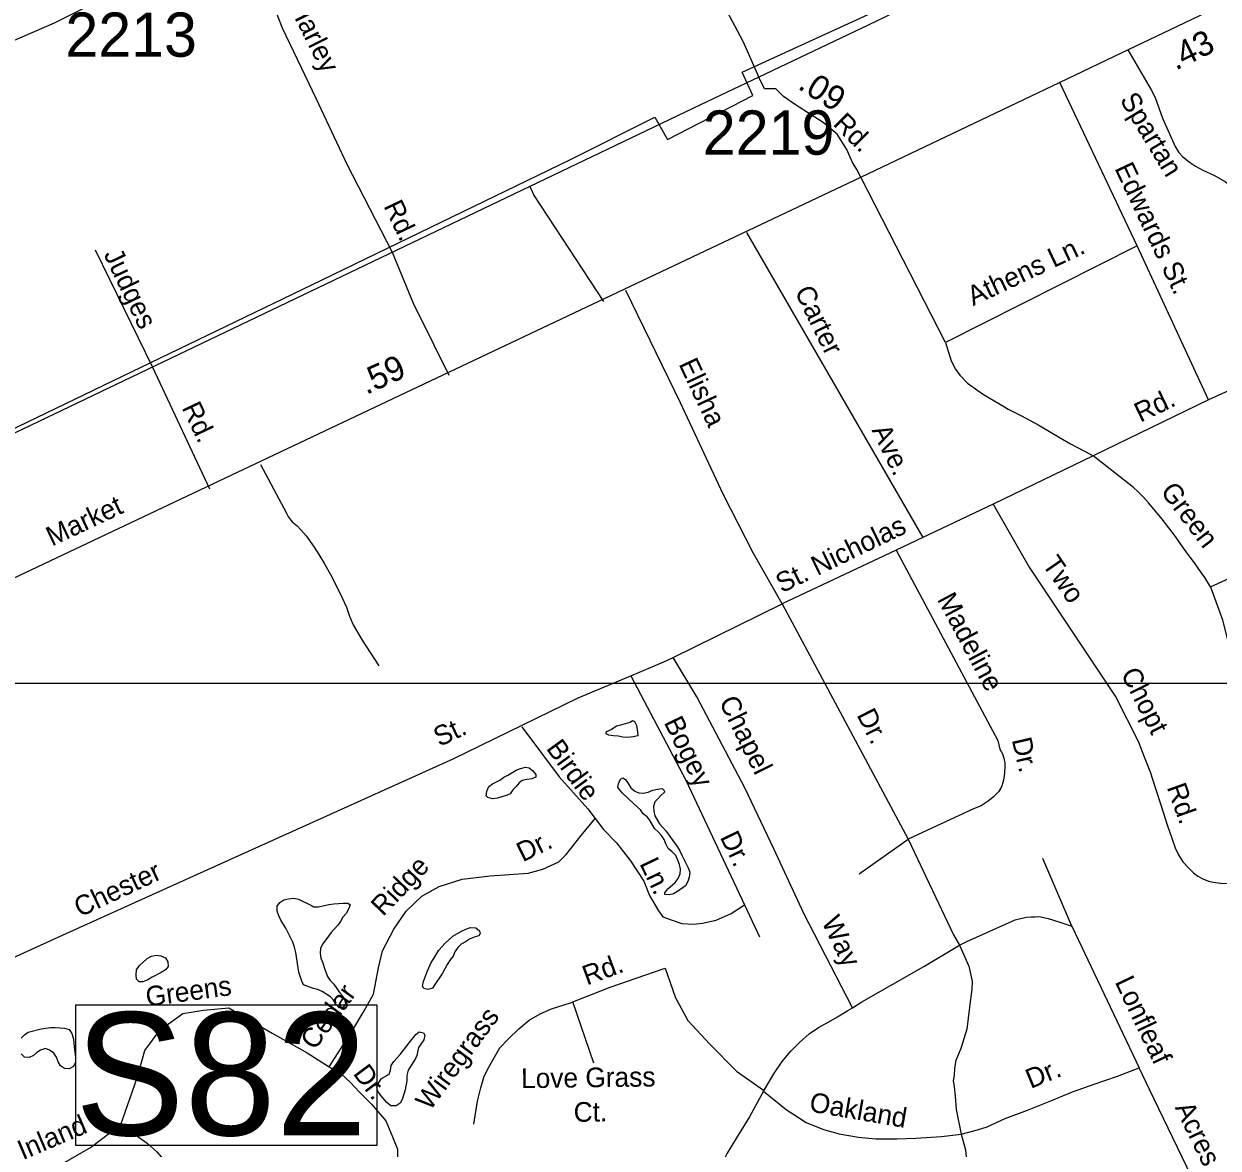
# Model space of a CAD drawing. Extents: x 1945482 to 2853149, y 66427 to 1015778.
# Drawn here: x 2346287 to 2350274, y 182642 to 186396 of the extents above; entities that cross this region are included whole.
import ezdxf

# ---------------------------------------------------------------- set-up
doc = ezdxf.new("R2010")
doc.units = 0
for name, color, linetype in [('Old_Level_10', 7, 'Continuous'), ('Old_Level_11', 7, 'Continuous'), ('Old_Level_17', 7, 'Continuous'), ('Old_Level_28', 7, 'Continuous'), ('Old_Level_31', 7, 'Continuous'), ('Old_Level_32', 7, 'Continuous'), ('Old_Level_35', 7, 'Continuous'), ('Old_Level_44', 7, 'Continuous'), ('Old_Level_48', 7, 'Continuous'), ('Old_Level_49', 7, 'Continuous'), ('Old_Level_6', 7, 'Continuous'), ('Old_Level_60', 7, 'Continuous'), ('Old_Level_63', 7, 'Continuous'), ('Old_Level_8', 7, 'Continuous')]:
    doc.layers.add(name, color=color, linetype=linetype)

msp = doc.modelspace()

# ---------------------------------------------------------------- linework, layer by layer
at = {"layer": 'Old_Level_28'}
for points in [[(2349081.4, 185884.1), (2349744.9, 186200.4), (2349977, 186311.3), (2350349.2, 186489), (2351150, 186876.6)], [(2346249.9, 184543.6), (2349081.4, 185884.1)]]:
    msp.add_lwpolyline(points, dxfattribs=at)
at = {"layer": 'Old_Level_31'}
msp.add_lwpolyline([(2346460.4, 183120.3), (2347464.6, 183120.3), (2347464.6, 182650.7), (2346460.4, 182650.7)], close=True, dxfattribs=at)
at = {"layer": 'Old_Level_32'}
for points in [[(2348740.7, 186218.3), (2348735.8, 186228.9), (2348688.7, 186336.5), (2348635, 186437.3), (2348561.1, 186602.1), (2348408.1, 186898.1)], [(2345911.9, 186175.2), (2346076.5, 186257.6), (2346247.9, 186338.3), (2346389, 186398.8), (2346560.4, 186486.2), (2346772.1, 186580.4), (2347004.8, 186683.9)], [(2349081.4, 185884.1), (2349067.8, 185909), (2349052.6, 185935.5), (2349034.6, 185976.8), (2349002.4, 186027.9), (2348955.1, 186066.8), (2348915.3, 186092.4), (2348863.2, 186125.5), (2348823.4, 186153), (2348796.9, 186178.6), (2348759.3, 186178.4), (2348740.7, 186218.3)]]:
    msp.add_lwpolyline(points, dxfattribs=at)
at = {"layer": 'Old_Level_35'}
for p, q in [((2350003.3, 185654.9), (2349745.1, 186200.5)), ((2349363.8, 185331.4), (2349081.4, 185884.1)), ((2350003.3, 185654.9), (2349363.8, 185331.4)), ((2350241.8, 185140.2), (2350003.3, 185654.9)), ((2350617.2, 185309.1), (2350241.8, 185140.2)), ((2350241.8, 185140.2), (2349857, 184952.9)), ((2349857, 184952.9), (2349523.3, 184791.6)), ((2349523.3, 184791.6), (2349288.3, 184680.7)), ((2349288.3, 184680.7), (2349199.3, 184638.6)), ((2349199.3, 184638.6), (2348818.2, 184459.5)), ((2350248.5, 184516.2), (2350500.1, 184630.2)), ((2348818.2, 184459.5), (2349239.4, 183673.8)), ((2349075.9, 183557.2), (2349239.4, 183673.8)), ((2349785.2, 183383.3), (2349688.3, 183609.4))]:
    msp.add_line(p, q, dxfattribs=at)
for points in [[(2347028.9, 186690.7), (2347148.5, 186382.2), (2347261.1, 186148.1), (2347365.1, 185927), (2347516.4, 185633)], [(2349973.1, 186309.4), (2350050.7, 186175), (2350063.7, 186149.5), (2350088.4, 186080.5), (2350130.2, 185986.1), (2350143, 185966.6), (2350155.5, 185953.1), (2350178.3, 185934), (2350198.8, 185920.8), (2350223.3, 185907.7), (2350262.1, 185889.3), (2350298.9, 185868.7), (2350321.6, 185851.6), (2350344.4, 185830.5), (2350359, 185815.1), (2350380.2, 185785.9), (2350403.7, 185748.8), (2350479.5, 185601.8), (2350617.2, 185309.1)], [(2348223.4, 185469), (2347989.7, 185825.1), (2347981, 185842.8), (2347976.1, 185853.1)], [(2348699, 185699.5), (2349288.3, 184680.7)], [(2346524.8, 185641.3), (2346715.9, 185249.8)], [(2347516.4, 185633), (2347586, 185463.1), (2347655.3, 185324.4), (2347705.7, 185223.1)], [(2348818.2, 184459.5), (2348721.4, 184629.7), (2348621.6, 184825.8), (2348479.5, 185130.3), (2348296.6, 185505.3)], [(2349363.8, 185331.4), (2349382.3, 185270.1), (2349397.4, 185242.7), (2349412.1, 185223.3), (2349437.2, 185196.3), (2349490.8, 185158.4), (2349560.4, 185117.1), (2349572.7, 185109.6), (2349617.6, 185087.4), (2349674.9, 185055.7), (2349722, 185027.5), (2349754.8, 185008.8), (2349781.4, 184993.9), (2349830.4, 184967.8), (2349857, 184952.9)], [(2346715.9, 185249.8), (2346906, 184842.9)], [(2350248.5, 184516.2), (2350229.3, 184547.5), (2350208, 184578.6), (2350195.3, 184596.1), (2350180.5, 184615.5), (2350167.8, 184633.1), (2350150.9, 184656.4), (2350131.8, 184683.6), (2350087.5, 184741.9), (2350060.2, 184774.8), (2350041.3, 184796.1), (2350024.6, 184815.4), (2350005.8, 184834.7), (2349991.2, 184848.1), (2349857, 184952.9)], [(2347077.1, 184924.6), (2347163.6, 184762), (2347170.1, 184748.2), (2347182.8, 184732.7), (2347199.3, 184719.4), (2347211.8, 184705.9), (2347228.6, 184686.5), (2347254, 184651.5), (2347271.1, 184624.2), (2347290.3, 184592.9), (2347309.7, 184559.7), (2347322.7, 184534.2), (2347348.9, 184479.2), (2347364.1, 184447.8), (2347373.3, 184418.2), (2347386.5, 184388.7), (2347416.5, 184337.8), (2347471.9, 184252)], [(2349523.3, 184791.6), (2349643.7, 184582.2), (2349932.5, 184147.5), (2350006.6, 184000.3), (2350026.7, 183948.9), (2350046.7, 183897.8), (2350065, 183842.4), (2350083.4, 183785), (2350103.9, 183721.9), (2350119.5, 183676.5), (2350130.9, 183644.8), (2350141.7, 183621.3), (2350156.8, 183597.9), (2350173.6, 183578.6), (2350192.4, 183561.3), (2350206.6, 183550), (2350223, 183540.5), (2350241.4, 183533.3), (2350257.6, 183530), (2350281.7, 183526.7), (2350305.7, 183525.7), (2350333.5, 183528.8), (2350403.3, 183537.8)], [(2349199.3, 184638.6), (2349538.8, 184002.8), (2349545.5, 183973.8), (2349554.3, 183958.4), (2349558.8, 183944.4), (2349561.4, 183928.5), (2349561.9, 183916.7), (2349560.8, 183894.3), (2349557.8, 183870.2), (2349552.3, 183852), (2349548.7, 183843.9), (2349541.3, 183831.8), (2349533.4, 183823.3), (2349523.9, 183815.1), (2349516.3, 183808.5), (2349502.6, 183798.1), (2349483.1, 183785.2), (2349457.6, 183774.4), (2349239.4, 183673.8)], [(2350248.5, 184516.2), (2350288.9, 184405.8), (2350317.5, 184288.9), (2350353.5, 184089), (2350378.7, 183803), (2350403.3, 183537.8)], [(2348454.3, 184280.3), (2348818.2, 184459.5)], [(2348313.3, 184219.1), (2348423.8, 184265.3), (2348454.3, 184280.3)], [(2349052.9, 183110.2), (2348890.7, 183425.3), (2348790.5, 183641.4), (2348693.5, 183845), (2348533.9, 184148.8), (2348454.3, 184280.3)], [(2345879.7, 183109.1), (2346428.1, 183358), (2346865.8, 183556.2), (2347720.3, 183942), (2348137.2, 184145.4), (2348313.3, 184219.1)], [(2348313.3, 184219.1), (2348497.1, 183870.7), (2348693, 183453.9)], [(2347949, 184048.1), (2348074.2, 183881.7), (2348169.5, 183775), (2348194.3, 183742.3)], [(2347305.5, 182913.8), (2347381.5, 183030.9), (2347422.6, 183100.1), (2347454.4, 183156.3), (2347471.2, 183244.2), (2347484.3, 183300.3), (2347521.7, 183373.3), (2347562.8, 183433.1), (2347615.1, 183483.6), (2347673.1, 183515.4), (2347749.7, 183539.7), (2347843.2, 183551), (2347970.3, 183560.3), (2348018.9, 183573.4), (2348073.1, 183597.7), (2348097.4, 183622), (2348147.9, 183685.6), (2348194.3, 183742.3)], [(2348194.3, 183742.3), (2348221.9, 183705.8), (2348264.9, 183660.9), (2348311.6, 183601.1), (2348356.5, 183533.7), (2348375.1, 183485.1), (2348405.1, 183434.6), (2348420, 183414), (2348448.1, 183404.7), (2348483.6, 183391.6), (2348522.8, 183389.7), (2348552.7, 183393.5), (2348597.6, 183402.8), (2348648.1, 183425.3), (2348693, 183453.9)], [(2349239.4, 183673.8), (2349390.2, 183353.6), (2349410.8, 183319.2)], [(2348693, 183453.9), (2348742.8, 183347.7)], [(2349410.8, 183319.2), (2349435.1, 183331.4), (2349596.3, 183403.7), (2349613.9, 183408.4), (2349623.9, 183410.7), (2349633.7, 183413.1), (2349649.8, 183413.7), (2349661.9, 183414.2), (2349675.6, 183414.8), (2349691.9, 183411.5), (2349706.1, 183408.1), (2349724.4, 183402.9), (2349742.6, 183397.4), (2349785.2, 183383.3), (2350010.2, 182910)], [(2349052.9, 183110.2), (2349084.2, 183129.9), (2349291.4, 183248.1), (2349410.8, 183319.2)], [(2349410.8, 183319.2), (2349441.6, 183249.1), (2349453.2, 183199.7), (2349452.2, 183172.5), (2349444.5, 183112.4), (2349434.8, 183038.8), (2349415.4, 182974.8), (2349398, 182934.1), (2349394.1, 182908.9), (2349392.8, 182884.6), (2349389.9, 182867.2), (2349392.8, 182847), (2349395.7, 182815.3), (2349399.9, 182771.3), (2349415.9, 182688.3)], [(2348119.2, 183130.2), (2348244.1, 183179.4), (2348360.1, 183219.3), (2348427.5, 183242.4)], [(2348427.5, 183242.4), (2348462.2, 183143.9), (2348466.4, 183136.2), (2348503, 183068.2), (2348533, 183035.7)], [(2346610.7, 182720.6), (2346665.2, 182877), (2346690.6, 182967.9), (2346741.5, 183037), (2346817.9, 183091.6), (2346886.9, 183102.5), (2346970.5, 183109.8)], [(2346970.5, 183109.8), (2347115.9, 183025.4), (2347232.3, 182959.9), (2347305.5, 182913.8)], [(2347788.9, 182722.1), (2347801.6, 182798.3), (2347812.4, 182843.7), (2347823.3, 182881.8), (2347839.6, 182912.6), (2347857.8, 182945.3), (2347875.9, 182976.2), (2347903.1, 183005.2), (2347939.4, 183039.7), (2347973.8, 183068.7), (2348010.1, 183090.5), (2348048.2, 183106.8), (2348115.3, 183128.6), (2348119.2, 183130.2)], [(2348189.6, 182925.1), (2348119.2, 183130.2)], [(2348756.5, 182832.1), (2348758.3, 182835.5), (2348790.1, 182890.3), (2348818.9, 182930.7), (2348847.7, 182965.4), (2348876, 182994.8), (2348908.3, 183023.1), (2348939.8, 183044.5), (2348974.6, 183063.5), (2349003.5, 183080.8), (2349038.1, 183101), (2349052.9, 183110.2)], [(2348533, 183035.7), (2348575.7, 182989.6), (2348665.8, 182899.4), (2348756, 182835.4)], [(2347305.5, 182913.8), (2347345.6, 182890), (2347377, 182860.9), (2347406, 182829.5), (2347447.1, 182788.4), (2347495.5, 182732.7), (2347517.2, 182679.5), (2347534.1, 182638.4), (2347534.1, 182604.5), (2347534.1, 182558.5), (2347531.7, 182531.9), (2347526.9, 182519.8)], [(2349415.9, 182688.3), (2349470.7, 182702.7), (2349503.1, 182712.5), (2349563, 182740.3), (2349637.9, 182769.1), (2349710, 182798), (2349787.4, 182829.4), (2349860, 182855.7), (2349937.9, 182881.7), (2350010.2, 182910)], [(2350201.3, 182515.3), (2350044.8, 182837.3), (2350010.2, 182910)], [(2348756.5, 182832.1), (2348709.3, 182746), (2348666.1, 182676.8), (2348634.3, 182624.8), (2348611.3, 182578.7), (2348594, 182544)], [(2348756.5, 182832.1), (2348831.6, 182771.3), (2348898.5, 182727.7), (2348956.6, 182704.4), (2349009, 182689.8), (2349073, 182678.2), (2349131.1, 182672.4), (2349200.9, 182672.4), (2349264.9, 182675.3), (2349351, 182680.4), (2349415.9, 182688.3)], [(2346181.8, 182495.6), (2346414.4, 182589.6), (2346508.9, 182644.2), (2346610.7, 182720.6)], [(2346610.7, 182720.6), (2346697.9, 182658.7), (2346730.6, 182629.6), (2346883.3, 182455)], [(2349415.9, 182688.3), (2349430.3, 182636.4), (2349436.1, 182578.7), (2349433.2, 182546.9), (2349418.8, 182408.4), (2349410.1, 182342), (2349404.3, 182307.4)]]:
    msp.add_lwpolyline(points, dxfattribs=at)
at = {"layer": 'Old_Level_44'}
for points in [[(2350928.8, 187278.6), (2350838.4, 187234.9), (2350742.5, 187186.8), (2350652, 187143.5), (2350542.3, 187088.9), (2350491, 187064.9), (2349864.9, 186764.1), (2349765, 186709.9), (2349105.4, 186391.7), (2348740.7, 186218.3)], [(2348740.7, 186218.3), (2348545.5, 186125.6), (2347976.1, 185853.1), (2347269.4, 185514.8), (2346074.7, 184942.9)]]:
    msp.add_lwpolyline(points, dxfattribs=at)
at = {"layer": 'Old_Level_48'}
msp.add_lwpolyline([(2345664.4, 184760.8), (2347247.9, 185524.5), (2348111.3, 185943.3), (2348393.5, 186084.6), (2348435.1, 186009.8), (2348720.7, 186156.4), (2348684.8, 186234.3), (2349698.9, 186699.7)], dxfattribs=at)
at = {"layer": 'Old_Level_49'}
msp.add_lwpolyline([(2345664.4, 184760.8), (2347247.9, 185524.5), (2348111.3, 185943.3), (2348393.5, 186084.6), (2348435.1, 186009.8), (2348720.7, 186156.4), (2348684.8, 186234.3), (2349698.9, 186699.7)], dxfattribs=at)
at = {"layer": 'Old_Level_60'}
for points in [[(2348303, 184013.1), (2348286.5, 184014.3), (2348270.7, 184016.9), (2348255.5, 184018.4), (2348239.7, 184021.1), (2348230.7, 184025.1), (2348231.5, 184032.8), (2348248, 184040.2), (2348265.2, 184051.4), (2348280.2, 184055.2), (2348310.5, 184064.7), (2348319.2, 184069.6), (2348325.7, 184066.8), (2348331.7, 184053), (2348334.7, 184038.2), (2348337, 184021.7), (2348336.2, 184018.1), (2348320.7, 184014.8), (2348303, 184013.1)], [(2347851.5, 183807.8), (2347836, 183812.5), (2347830.5, 183817.8), (2347832.2, 183833.5), (2347839.2, 183848.8), (2347851.5, 183858.1), (2347876.2, 183870.9), (2347889, 183880.1), (2347903, 183886.8), (2347930.5, 183903.5), (2347945.2, 183909.9), (2347961.5, 183914.1), (2347974.2, 183911.7), (2347986.5, 183901.5), (2347996.5, 183889), (2347996.5, 183881), (2347982.2, 183875.4), (2347966.2, 183873), (2347950.5, 183868.9), (2347940.2, 183861.2), (2347930.7, 183849.1), (2347919.7, 183838), (2347910.5, 183825), (2347900, 183820.5), (2347867.7, 183810.3), (2347851.5, 183807.8)], [(2348440.7, 183487.4), (2348426.7, 183488.5), (2348426.7, 183494.6), (2348436.7, 183507.8), (2348460.7, 183529.3), (2348471.5, 183542.2), (2348478.2, 183557.8), (2348479, 183573), (2348476.2, 183589.1), (2348470.5, 183603.5), (2348463, 183618.5), (2348451.2, 183631.2), (2348438, 183642.4), (2348430.2, 183657.5), (2348424, 183672.3), (2348415.5, 183686.1), (2348403.7, 183698.7), (2348393.2, 183707.8), (2348375.7, 183738), (2348368, 183747.7), (2348354.2, 183758.3), (2348346, 183771.4), (2348321.7, 183792.5), (2348285, 183827.3), (2348274.5, 183840.3), (2348270, 183847.2), (2348271.7, 183857.7), (2348279, 183873.8), (2348286.5, 183877.8), (2348295.7, 183872.9), (2348304, 183859), (2348313.7, 183845.1), (2348326, 183833.3), (2348340, 183827.8), (2348355.5, 183827.6), (2348371.5, 183830.1), (2348387, 183836.6), (2348402, 183840.8), (2348417.5, 183842.2), (2348425, 183836), (2348425.5, 183829.9), (2348413, 183819.5), (2348402.5, 183806.9), (2348393.5, 183798.1), (2348389.2, 183782.9), (2348389.5, 183767.2), (2348393, 183751), (2348409, 183724.9), (2348429.7, 183701.4), (2348467.7, 183649), (2348476.5, 183634.8), (2348483, 183620.3), (2348504.7, 183577.7), (2348510.5, 183563), (2348507.7, 183546.9), (2348503.2, 183531.9), (2348495.2, 183518.2), (2348469.2, 183498.8), (2348455.5, 183491.1), (2348440.7, 183487.4)], [(2347339, 183110.2), (2347328.7, 183122.1), (2347320.7, 183135.8), (2347310.5, 183146.8), (2347282.5, 183164.6), (2347266.5, 183171.5), (2347250.5, 183176), (2347220.5, 183187), (2347214.2, 183199.4), (2347205.2, 183229.9), (2347194.2, 183295.5), (2347190.5, 183312.7), (2347185, 183329.5), (2347161.7, 183376.2), (2347144.2, 183402.9), (2347137.5, 183418), (2347132.7, 183433), (2347132.7, 183450.2), (2347141, 183461.8), (2347154.2, 183471.4), (2347170.7, 183474.6), (2347187.5, 183476.1), (2347203.7, 183473.7), (2347246.5, 183452.5), (2347253.7, 183447), (2347270.2, 183448.1), (2347304.5, 183454.8), (2347321.5, 183457.3), (2347337, 183458.2), (2347353.2, 183460.3), (2347369.5, 183460.2), (2347375.7, 183453.9), (2347371, 183439.9), (2347362.5, 183425.8), (2347352, 183412.7), (2347343.7, 183398.6), (2347334.5, 183386.6), (2347312.7, 183362), (2347304, 183349.4), (2347284.5, 183324.3), (2347277, 183309.9), (2347276.2, 183293.1), (2347278, 183275.8), (2347284.5, 183261.1), (2347289, 183244.9), (2347300.2, 183214.5), (2347309.7, 183201.5), (2347321.2, 183189.2), (2347332, 183174.9), (2347340.5, 183161.2), (2347351.5, 183149.2), (2347357.7, 183134.8), (2347360.2, 183122.3), (2347352.7, 183112.3), (2347339, 183110.2)], [(2347635.5, 183171.7), (2347622.5, 183174.5), (2347618, 183182.9), (2347621.2, 183197.7), (2347632.5, 183228.6), (2347646.5, 183262), (2347655.7, 183275.4), (2347672, 183303.4), (2347693.2, 183326.3), (2347718.7, 183349.6), (2347748.2, 183366.5), (2347762.2, 183372.6), (2347778.2, 183378), (2347795.2, 183377.1), (2347808, 183367.5), (2347810, 183358.1), (2347806.2, 183350.5), (2347789.7, 183346.3), (2347775, 183339.9), (2347761.5, 183330.7), (2347746.2, 183323.1), (2347735, 183311.3), (2347726, 183297.4), (2347720, 183283.1), (2347709.5, 183270.6), (2347699.7, 183255.5), (2347684.2, 183226.3), (2347678, 183216), (2347659, 183188.4), (2347651.5, 183176.4), (2347635.5, 183171.7)], [(2346684.2, 183197.2), (2346671.2, 183197.6), (2346663.2, 183205.9), (2346662, 183220.9), (2346663.2, 183237.4), (2346672.7, 183252), (2346698.5, 183274.5), (2346712.5, 183283.1), (2346728.2, 183285.7), (2346744.2, 183283.6), (2346759, 183277.2), (2346767, 183263.7), (2346768.5, 183248.4), (2346759, 183237.7), (2346744.7, 183228.2), (2346714.7, 183212.3), (2346700.7, 183203.9), (2346684.2, 183197.2)], [(2346277.7, 183009.4), (2346288.5, 183020.4), (2346301, 183029.4), (2346344.5, 183040.3), (2346375.5, 183044.6), (2346391, 183044.7), (2346422.2, 183042), (2346438, 183037.8), (2346446.5, 183025.1), (2346451, 183010.1), (2346453.2, 182994.3), (2346454.2, 182978.8), (2346458.7, 182945.4), (2346459, 182928.8), (2346452, 182914.4), (2346438, 182906.7)], [(2347529.2, 182782.7), (2347512, 182782.7), (2347498.7, 182794.4), (2347479, 182817.4), (2347468, 182832.2), (2347465.5, 182845.1), (2347472, 182861.1), (2347480.2, 182874.4), (2347506, 182889.1), (2347511, 182901.7), (2347513.2, 182918.2), (2347522, 182930.6), (2347543.2, 182954.8), (2347572.5, 182993.7), (2347595, 183021.1), (2347606.2, 183030.4), (2347620.5, 183026.6), (2347625.5, 183018.5), (2347621.7, 183003.6), (2347604, 182977.7), (2347598.2, 182950.6), (2347594.2, 182941.5), (2347569.2, 182901.8), (2347565.5, 182884), (2347565.5, 182866.5), (2347559.7, 182836.2), (2347550, 182804.4), (2347543.2, 182791.9), (2347529.2, 182782.7)], [(2346438, 182906.7), (2346422.5, 182908.2), (2346408.5, 182916.3), (2346401.2, 182930), (2346395, 182945.9), (2346387, 182959.4), (2346372.2, 182968.7), (2346359, 182974.2), (2346342.5, 182969.3), (2346330, 182960.7), (2346318.2, 182950.8), (2346304, 182944.8), (2346289, 182945.7), (2346277.5, 182956.3)]]:
    msp.add_lwpolyline(points, dxfattribs=at)
at = {"layer": 'Old_Level_63'}
msp.add_lwpolyline([(2334313.2, 192135.8), (2353909.6, 192135.8), (2353909.6, 184193.5), (2334313.2, 184193.5)], close=True, dxfattribs=at)

# ---------------------------------------------------------------- texts
at = {"layer": 'Old_Level_10'}
for s, height, rotation, p in [('Harley', 65.62, 296.5187, (2347170.9, 186453.4)), ('Spartan', 65.62, 301.0209, (2349944.3, 186142.4)), ('Edwards St.', 65.617, 295.3617, (2349927.2, 185913.8)), ('Rd.', 65.62, 295.5276, (2347486.5, 185787.8)), ('Athens Ln.', 65.62, 25.3512, (2349456.2, 185452.9)), ('Judges', 65.62, 295.5836, (2346551.9, 185626.3)), ('Carter', 65.62, 296.0246, (2348858.7, 185502.4)), ('Elisha', 65.62, 295.1727, (2348471.9, 185260.3)), ('Rd.', 65.62, 295.4764, (2346812.7, 185114.4)), ('Rd.', 65.62, 25.7198, (2350014.3, 185063.8)), ('Ave.', 65.62, 296.0246, (2349116.4, 185039.2)), ('Green', 65.62, 307.2638, (2350079.2, 184834.1)), ('St. Nicholas', 65.617, 25.8669, (2348817.2, 184494.2)), ('Two', 65.62, 304.5137, (2349684.5, 184591.3)), ('Madeline', 65.62, 298.1012, (2349334.3, 184474.6)), ('Chopt', 65.62, 296.7131, (2349947.8, 184226.6)), ('Chapel', 65.62, 296.272, (2348606.3, 184132.6)), ('Dr.', 65.62, 296.9742, (2349065.9, 184088.8)), ('St.', 65.62, 25.1419, (2347673.8, 183981)), ('Bogey', 65.62, 295.9962, (2348422.3, 184063.8)), ('Birdie', 65.62, 306.1076, (2348028.3, 183976.3)), ('Dr.', 65.62, 283.0894, (2349584.8, 184005.5)), ('Rd.', 65.62, 289.6077, (2350102, 183847.1)), ('Dr.', 65.62, 295.9962, (2348609.4, 183680.4)), ('Dr.', 65.62, 26.2354, (2347952.4, 183595.8)), ('Chester', 65.62, 25.2627, (2346473.7, 183411.9)), ('Ridge', 65.62, 46.2989, (2347486.3, 183413)), ('Ln.', 65.62, 295.6041, (2348341.1, 183592.3)), ('Way', 65.62, 295.5237, (2348948.9, 183398.5)), ('Rd.', 65.62, 20.3128, (2348166.4, 183184.7)), ('Greens', 65.62, 7.7723, (2346698, 183114.5)), ('Cedar', 65.62, 53.5995, (2347257.5, 182966.1)), ('Lonfleaf', 65.62, 295.4265, (2349928.2, 183197.2)), ('Wiregrass', 65.62, 53.4763, (2347642.3, 182763.8)), ('Dr.', 65.62, 307.024, (2347383.6, 182890.4)), ('Love Grass', 65.62, 0.7545, (2347947.1, 182842)), ('Dr.', 65.62, 22.4371, (2349648.3, 182839.3)), ('Oakland', 65.62, 350.2027, (2348906.4, 182764.9)), ('Ct.', 65.62, 0.7545, (2348122.7, 182729.5)), ('Acres', 65.62, 295.9232, (2350128.6, 182777.4)), ('Inland', 65.62, 23.0583, (2346283.1, 182601.4))]:
    msp.add_text(s, height=height, rotation=rotation, dxfattribs=at).set_placement(p)
at = {"layer": 'Old_Level_11'}
msp.add_text('Rd.', height=65.62, rotation=314.9809, dxfattribs=at).set_placement((2348985.3, 186058.9))
at = {"layer": 'Old_Level_17'}
for s, rotation, p in [('.43', 26.3247, (2350132.4, 186238.9)), ('.09', 327.5135, (2348867.1, 186181.4)), ('.59', 24.5588, (2347429.8, 185156.4))]:
    msp.add_text(s, height=82.02, rotation=rotation, dxfattribs=at).set_placement(p)
at = {"layer": 'Old_Level_31'}
msp.add_text('S82', height=410.1, dxfattribs=at).set_placement((2346457.1, 182684.9))
at = {"layer": 'Old_Level_6'}
msp.add_text('Market', height=65.62, rotation=25.2195, dxfattribs=at).set_placement((2346380.4, 184650.2))
at = {"layer": 'Old_Level_8'}
for s, p in [('2213', (2346425.2, 186286)), ('2219', (2348553.6, 185959.1))]:
    msp.add_text(s, height=147.64, dxfattribs=at).set_placement(p)

doc.saveas('drawing.dxf')
